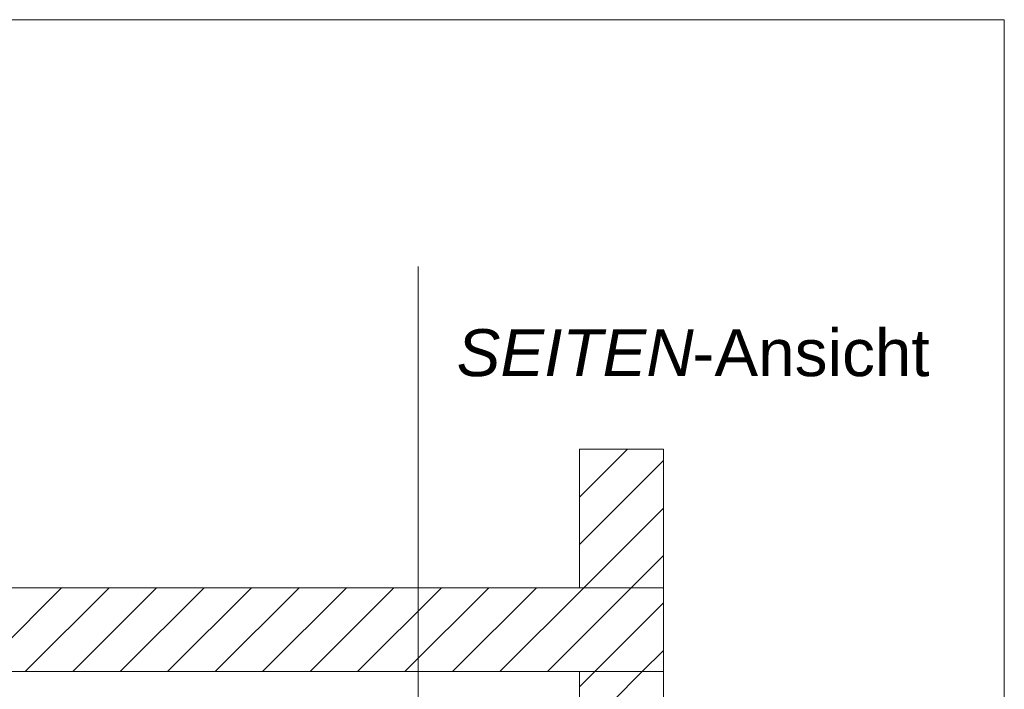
# Model space of a CAD drawing. Extents: x -420 to 300, y 62 to 1162.
# Tile 269 of 271: x 220 to 249, y 929 to 949. Entities that reach past the tile are written whole.
import ezdxf
from ezdxf.lldxf.tags import DXFTag

# ---------------------------------------------------------------- set-up
doc = ezdxf.new("R2010")
doc.units = 0
doc.layers.get('0').update_dxf_attribs({"lineweight": 35})
doc.layers.add('E_Detail_Beschriftung', color=7, linetype='Continuous', lineweight=13, true_color=0x009900)
doc.layers.add('E_Detail_Wandschraffur', color=7, linetype='Continuous', lineweight=5, true_color=0xc0c0c0)
doc.layers.add('E_Detail_Linie_Text_Bem', color=7, linetype='Continuous', lineweight=13)
doc.styles.get("Standard").update_dxf_attribs({"font": 'ARIALN.TTF'})
tags = doc.linetypes.add('fein_strichliert', pattern=[4, 1, -2, 1]).pattern_tags.tags
tags[8:9] = [DXFTag(74, 4), DXFTag(75, 0), DXFTag(340, '0'), DXFTag(46, 0.0), DXFTag(50, 0.0), DXFTag(44, 0.0), DXFTag(45, 0.0)]
tags[6:7] = [DXFTag(74, 4), DXFTag(75, 0), DXFTag(340, '0'), DXFTag(46, 0.0), DXFTag(50, 0.0), DXFTag(44, 0.0), DXFTag(45, 0.0)]
tags[4:5] = [DXFTag(74, 4), DXFTag(75, 0), DXFTag(340, '0'), DXFTag(46, 0.0), DXFTag(50, 0.0), DXFTag(44, 0.0), DXFTag(45, 0.0)]
tags = doc.linetypes.add('fein_strichliert-A06G9FCV8I', pattern=[4, 1, -2, 1]).pattern_tags.tags
tags[8:9] = [DXFTag(74, 4), DXFTag(75, 0), DXFTag(340, '0'), DXFTag(46, 0.0), DXFTag(50, 0.0), DXFTag(44, 0.0), DXFTag(45, 0.0)]
tags[6:7] = [DXFTag(74, 4), DXFTag(75, 0), DXFTag(340, '0'), DXFTag(46, 0.0), DXFTag(50, 0.0), DXFTag(44, 0.0), DXFTag(45, 0.0)]
tags[4:5] = [DXFTag(74, 4), DXFTag(75, 0), DXFTag(340, '0'), DXFTag(46, 0.0), DXFTag(50, 0.0), DXFTag(44, 0.0), DXFTag(45, 0.0)]

# ---------------------------------------------------------------- blocks, each defined once
blk = doc.blocks.new('Referenz-A06G9FD38I')
at = {"layer": 'E_Detail_Linie_Text_Bem', "linetype": 'fein_strichliert-A06G9FCV8I', "ltscale": 0.65}
for p, q in [((249.3, 948.698), (186.53, 948.698)), ((249.3, 887.381), (249.3, 948.698)), ((231.837, 888.463), (231.837, 941.342))]:
    blk.add_line(p, q, dxfattribs=at)
at = {"layer": 'E_Detail_Linie_Text_Bem', "linetype": 'Continuous', "ltscale": 0.13}
for p, q in [((236.647, 935.905), (239.147, 935.905)), ((236.647, 931.771), (236.647, 935.905)), ((239.147, 935.905), (239.147, 931.771)), ((239.147, 931.771), (187.82, 931.771)), ((239.147, 931.771), (236.647, 931.771)), ((239.147, 929.271), (239.147, 931.771)), ((187.82, 929.271), (236.647, 929.271)), ((198.212, 929.271), (239.147, 929.271)), ((236.647, 929.271), (239.147, 929.271)), ((236.647, 917.471), (236.647, 929.271)), ((239.147, 929.271), (239.147, 889.271))]:
    blk.add_line(p, q, dxfattribs=at)
at = {"layer": 'E_Detail_Wandschraffur', "linetype": 'ByBlock', "ltscale": 0.13}
for p, q in [((236.647, 934.474), (238.078, 935.905)), ((236.772, 931.771), (239.147, 934.146)), ((220.13, 929.271), (222.63, 931.771)), ((222.958, 929.271), (225.458, 931.771)), ((225.787, 929.271), (228.287, 931.771)), ((228.615, 929.271), (231.115, 931.771)), ((231.444, 929.271), (233.944, 931.771)), ((234.272, 929.271), (236.772, 931.771)), ((237.1, 929.271), (239.147, 931.317)), ((236.647, 928.817), (237.1, 929.271))]:
    blk.add_line(p, q, dxfattribs=at)
at = {"layer": 'E_Detail_Wandschraffur', "linetype": 'fein_strichliert', "ltscale": 0.13}
for p, q in [((236.647, 935.888), (236.664, 935.905)), ((236.647, 933.06), (239.147, 935.56)), ((238.186, 931.771), (239.147, 932.732)), ((218.716, 929.271), (221.216, 931.771)), ((221.544, 929.271), (224.044, 931.771)), ((224.373, 929.271), (226.873, 931.771)), ((227.201, 929.271), (229.701, 931.771)), ((230.029, 929.271), (232.529, 931.771)), ((232.858, 929.271), (235.358, 931.771)), ((235.686, 929.271), (238.186, 931.771)), ((238.515, 929.271), (239.147, 929.903)), ((237.618, 928.375), (238.515, 929.271))]:
    blk.add_line(p, q, dxfattribs=at)
at = {"layer": 'E_Detail_Beschriftung', "linetype": 'Continuous', "lineweight": -2, "ltscale": 0.25, "char_height": 1.4, "attachment_point": 1}
for s, insert in [('{\\fArial;-Ansicht}', (240.011, 939.476)), ('{\\fArial|b0|i1;SEITEN}', (232.982, 939.476))]:
    blk.add_mtext(s, dxfattribs=dict(at, insert=insert))

msp = doc.modelspace()

# ---------------------------------------------------------------- block references
at = {"color": 8, "lineweight": 25, "ltscale": 0.25, "true_color": 0x808080}
msp.add_blockref('Referenz-A06G9FD38I', (0, 0), dxfattribs=at)

doc.saveas('drawing.dxf')
